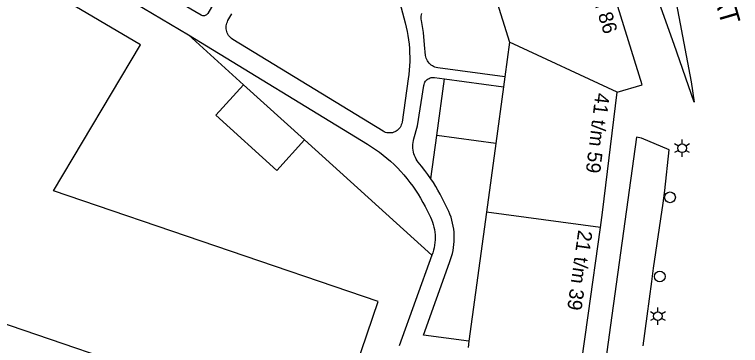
# Model space of a CAD drawing. Extents: x 122462 to 123306, y 485548 to 486417.
# Drawn here: x 122594.5 to 122670, y 485893.5 to 485927.9 of the extents above; entities that cross this region are included whole.
import ezdxf

# ---------------------------------------------------------------- set-up
doc = ezdxf.new("R2010")
doc.units = 0
for name, color, linetype in [('B-WE-IE-MEUBILAIR_WEGMEUBILAIR_VERKEERSBORD-S', 7, 'Continuous'), ('Level 1', 7, 'Continuous'), ('Level 17', 7, 'Continuous'), ('Level 19', 7, 'Continuous'), ('Level 2', 7, 'Continuous'), ('Level 22', 7, 'Continuous'), ('Level 4', 7, 'Continuous'), ('Level 50', 7, 'Continuous'), ('Level 53', 7, 'Continuous'), ('N-WE-GR-BOOM_DOORWORTELBARE RUIMTE-G', 7, 'Continuous')]:
    doc.layers.add(name, color=color, linetype=linetype)

msp = doc.modelspace()

# ---------------------------------------------------------------- linework, layer by layer
at = {"layer": 'Level 1'}
for p, q in [((122644.144, 485930.887), (122645.963, 485925.031)), ((122645.963, 485925.031), (122645.474, 485921.417)), ((122645.474, 485921.417), (122645.333, 485920.381)), ((122645.333, 485920.381), (122644.536, 485914.49)), ((122644.536, 485914.49), (122643.571, 485907.364)), ((122643.571, 485907.364), (122641.752, 485893.93)), ((122641.752, 485893.93), (122641.665, 485893.291))]:
    msp.add_line(p, q, dxfattribs=at)
for points in [[(122657.174, 485919.805), (122659.766, 485920.589), (122655.311, 485934.911)], [(122627.853, 485885.077), (122628.77, 485887.768), (122628.817, 485887.751), (122632.33, 485898.059), (122598.563, 485909.554), (122607.6, 485924.759), (122594.715, 485932.358)], [(122655.424, 485905.758), (122655.642, 485907.304), (122657.174, 485919.805)], [(122653.444, 485891.696), (122654.137, 485896.619), (122655.424, 485905.758)], [(122579.039, 485900.679), (122609.071, 485890.432), (122627.809, 485884.039), (122627.989, 485884.549), (122627.707, 485884.649), (122627.853, 485885.077)]]:
    msp.add_lwpolyline(points, dxfattribs=at)
at = {"layer": 'Level 17'}
for points in [[(122661.012, 485941.193), (122664.84, 485920.889), (122665.16, 485918.789)], [(122665.16, 485918.789), (122663.08, 485924.789), (122658.17, 485938.569)], [(122659.852, 485893.45), (122660.275, 485896.543), (122660.767, 485900.141), (122660.939, 485901.532), (122661.927, 485908.273), (122662.112, 485909.604), (122662.576, 485913.83), (122659.7, 485915.038), (122659.169, 485915.136), (122656.608, 485896.588), (122653.618, 485874.94)]]:
    msp.add_lwpolyline(points, dxfattribs=at)
at = {"layer": 'Level 19'}
for p, q in [((122638.41, 485915.319), (122639.208, 485921.211)), ((122639.208, 485921.211), (122645.333, 485920.381)), ((122637.799, 485910.814), (122638.41, 485915.319)), ((122644.536, 485914.49), (122638.41, 485915.319))]:
    msp.add_line(p, q, dxfattribs=at)
for points in [[(122615.228, 485929.084), (122614.6, 485928.01), (122614.55, 485927.939), (122614.488, 485927.877), (122614.416, 485927.828), (122614.337, 485927.791), (122614.253, 485927.769), (122614.166, 485927.762), (122614.079, 485927.77), (122613.995, 485927.794), (122613.916, 485927.831), (122608.055, 485931.254), (122608.409, 485931.861)], [(122634.18, 485930.579), (122635.118, 485927.023), (122635.226, 485926.585), (122635.321, 485926.144), (122635.402, 485925.7), (122635.47, 485925.254), (122635.523, 485924.806), (122635.563, 485924.357), (122635.589, 485923.906), (122635.6, 485923.455), (122635.598, 485923.004), (122635.582, 485922.554), (122635.552, 485922.103), (122635.508, 485921.654), (122635.45, 485921.207), (122634.796, 485916.69), (122634.768, 485916.55), (122634.724, 485916.414), (122634.666, 485916.284), (122634.594, 485916.161), (122634.509, 485916.047), (122634.412, 485915.942), (122634.305, 485915.849), (122634.187, 485915.768), (122634.062, 485915.7), (122633.929, 485915.647), (122633.792, 485915.608), (122633.652, 485915.585), (122633.509, 485915.577), (122633.367, 485915.584), (122633.226, 485915.608), (122633.089, 485915.646), (122632.957, 485915.7), (122632.831, 485915.767), (122617.2, 485925.313), (122617.077, 485925.397), (122616.964, 485925.493), (122616.861, 485925.601), (122616.769, 485925.718), (122616.69, 485925.844), (122616.625, 485925.978), (122616.574, 485926.118), (122616.538, 485926.262), (122616.516, 485926.41), (122616.51, 485926.558), (122616.52, 485926.707), (122616.545, 485926.854), (122616.584, 485926.997), (122616.639, 485927.136), (122616.707, 485927.268), (122617.113, 485927.963)], [(122645.474, 485921.417), (122638.509, 485922.36), (122638.362, 485922.388), (122638.219, 485922.43), (122638.081, 485922.487), (122637.949, 485922.557), (122637.825, 485922.641), (122637.71, 485922.737), (122637.606, 485922.843), (122637.512, 485922.96), (122637.432, 485923.086), (122637.364, 485923.219), (122637.31, 485923.358), (122637.271, 485923.503), (122637.246, 485923.65), (122637.12, 485924.749), (122637.03, 485926.029), (122636.808, 485927.256), (122636.789, 485927.407), (122636.785, 485927.559), (122636.797, 485927.71), (122636.825, 485927.86), (122636.868, 485928.006)], [(122612.6, 485925.789), (122631.217, 485914.42), (122631.637, 485914.154), (122632.049, 485913.876), (122632.451, 485913.585), (122632.845, 485913.281), (122633.229, 485912.966), (122633.602, 485912.639), (122633.966, 485912.3), (122634.319, 485911.95), (122634.661, 485911.589), (122634.991, 485911.218), (122635.31, 485910.837), (122635.617, 485910.446), (122635.911, 485910.046), (122636.193, 485909.637), (122636.462, 485909.219), (122636.718, 485908.794), (122636.961, 485908.36), (122637.19, 485907.919), (122637.74, 485906.819), (122637.854, 485906.573), (122637.954, 485906.322), (122638.04, 485906.064), (122638.111, 485905.803), (122638.167, 485905.538), (122638.207, 485905.27), (122638.233, 485905), (122638.243, 485904.729), (122638.238, 485904.459), (122638.217, 485904.188), (122638.181, 485903.92), (122638.13, 485903.654), (122638.064, 485903.391), (122637.983, 485903.133), (122637.887, 485902.879)], [(122637.799, 485910.814), (122637.491, 485911.258), (122637.17, 485911.693), (122636.837, 485912.118), (122636.491, 485912.533), (122636.377, 485912.695), (122636.274, 485912.864), (122636.184, 485913.041), (122636.106, 485913.223), (122636.041, 485913.41), (122635.99, 485913.601), (122635.953, 485913.796), (122635.929, 485913.993), (122635.919, 485914.19), (122635.923, 485914.388), (122635.941, 485914.586), (122635.973, 485914.781), (122636.019, 485914.974), (122636.39, 485916.319), (122637.06, 485920.515), (122637.085, 485920.631), (122637.125, 485920.744), (122637.177, 485920.851), (122637.241, 485920.951), (122637.317, 485921.042), (122637.404, 485921.124), (122637.499, 485921.195), (122637.602, 485921.254), (122637.712, 485921.301), (122637.826, 485921.334), (122637.943, 485921.354), (122638.062, 485921.359), (122638.181, 485921.35), (122639.208, 485921.211)], [(122641.752, 485893.93), (122637.018, 485894.571), (122639.728, 485902.124), (122639.842, 485902.423), (122639.943, 485902.727), (122640.028, 485903.035), (122640.099, 485903.347), (122640.155, 485903.663), (122640.196, 485903.98), (122640.222, 485904.299), (122640.233, 485904.619), (122640.229, 485904.939), (122640.209, 485905.259), (122640.175, 485905.577), (122640.125, 485905.893), (122640.06, 485906.206), (122639.981, 485906.517), (122639.887, 485906.823), (122639.779, 485907.124), (122639.656, 485907.419), (122639.52, 485907.709), (122638.97, 485908.809), (122638.756, 485909.222), (122638.532, 485909.629), (122638.298, 485910.03), (122638.053, 485910.425), (122637.799, 485910.814)]]:
    msp.add_lwpolyline(points, dxfattribs=at)
at = {"layer": 'Level 2'}
msp.add_line((122618.329, 485920.598), (122624.662, 485914.861), dxfattribs=at)
msp.add_lwpolyline([(122624.662, 485914.861), (122621.792, 485911.694), (122615.459, 485917.432), (122618.329, 485920.598)], dxfattribs=at)
at = {"layer": 'Level 22'}
for p, q in [((122597.525, 485934.766), (122612.6, 485925.789)), ((122612.6, 485925.789), (122618.329, 485920.598)), ((122624.662, 485914.861), (122637.887, 485902.879)), ((122637.887, 485902.879), (122634.506, 485893.45))]:
    msp.add_line(p, q, dxfattribs=at)
at = {"layer": 'Level 4'}
for p, q in [((122657.174, 485919.805), (122645.963, 485925.031)), ((122655.424, 485905.758), (122643.571, 485907.364))]:
    msp.add_line(p, q, dxfattribs=at)
at = {"layer": 'Level 50'}
for p, q in [((122663.91, 485914.439), (122663.91, 485914.889)), ((122663.52, 485914.214), (122663.13, 485914.439)), ((122663.52, 485913.764), (122663.13, 485913.539)), ((122664.689, 485914.439), (122664.299, 485914.214)), ((122664.689, 485913.539), (122664.299, 485913.764)), ((122663.91, 485913.089), (122663.91, 485913.539)), ((122661.39, 485896.979), (122661.39, 485897.429)), ((122661, 485896.754), (122660.61, 485896.979)), ((122662.169, 485896.979), (122661.779, 485896.754)), ((122661, 485896.304), (122660.61, 485896.079)), ((122661.39, 485895.629), (122661.39, 485896.079)), ((122662.169, 485896.079), (122661.779, 485896.304))]:
    msp.add_line(p, q, dxfattribs=at)
for centre in [(122663.91, 485913.989), (122661.39, 485896.529)]:
    msp.add_circle(centre, 0.45, dxfattribs=at)
at = {"layer": 'Level 53'}
for centre in [(122662.65, 485908.889), (122661.59, 485900.659)]:
    msp.add_circle(centre, 0.56, dxfattribs=at)

# ---------------------------------------------------------------- texts
at = {"layer": 'B-WE-IE-MEUBILAIR_WEGMEUBILAIR_VERKEERSBORD-S'}
for s, rotation, p in [('68 t/m 86', 287.27811, (122653.318, 485933.747)), ('41 t/m 59', 263.01324, (122654.906, 485919.799)), ('21 t/m 39', 261.98489, (122653.122, 485905.537))]:
    msp.add_text(s, height=1.5, rotation=rotation, dxfattribs=at).set_placement(p)
at = {"layer": 'N-WE-GR-BOOM_DOORWORTELBARE RUIMTE-G'}
msp.add_text('MUNTENDAMSTRAAT', height=2, rotation=286.15869, dxfattribs=at).set_placement((122660.298, 485953.5))

doc.saveas('drawing.dxf')
